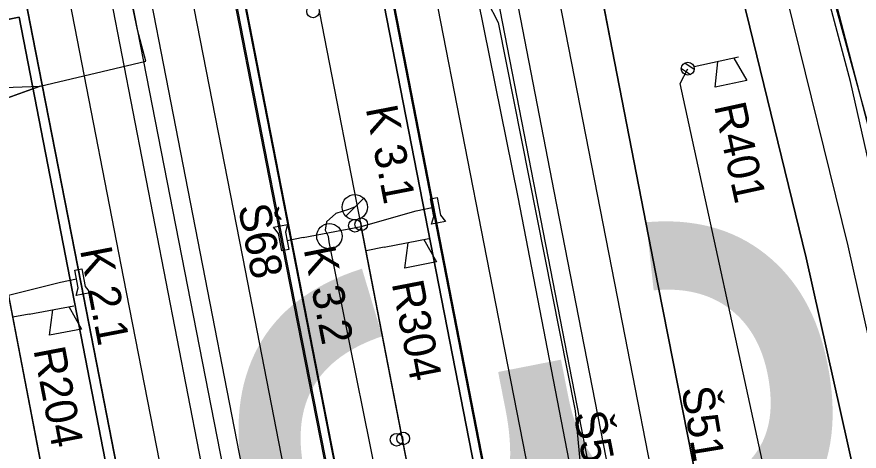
# Model space of a CAD drawing. Extents: x -545736 to -544888, y -1122892 to -1119128.
# Drawn here: x -545220.24 to -545187.07, y -1121730.07 to -1121712.96 of the extents above; entities that cross this region are included whole.
import ezdxf

# ---------------------------------------------------------------- set-up
doc = ezdxf.new("R2010")
doc.units = 0
for name, color, linetype in [('osvětlené plochy-hodnota-obrys', 7, 'Continuous'), ('Podbarveni_Nastupiste', 7, 'Continuous'), ('Podbarveni_Zastreseni_Pozemni', 7, 'Continuous'), ('Vrstva 1 - Koleje', 7, 'Continuous'), ('Vrstva 14_zastreseni a nastupiste', 7, 'Continuous'), ('Vrstva 16_plochy', 7, 'Continuous'), ('Vrstva 26', 7, 'Continuous'), ('Vrstva 28 - zabzar', 7, 'Continuous'), ('Vrstva 29 - sdelzar', 7, 'Continuous'), ('Vrstva 31', 7, 'Continuous'), ('Vrstva 33 - prvky sdelzar', 7, 'Continuous'), ('Vrstva 35', 7, 'Continuous'), ('Vrstva 4 - Teren - stezky - prechody - plochy', 7, 'Continuous'), ('Vrstva 43', 7, 'Continuous'), ('Vrstva 44', 7, 'Continuous')]:
    doc.layers.add(name, color=color, linetype=linetype)

msp = doc.modelspace()

# ---------------------------------------------------------------- linework, layer by layer
at = {"layer": 'Podbarveni_Nastupiste'}
for p, q in [((-545198.798, -1121703.988), (-545196.89, -1121713.766)), ((-545186.979, -1121732.216), (-545189.161, -1121722.457))]:
    msp.add_line(p, q, dxfattribs=at)
for points in [[(-545217.368, -1121682.822), (-545215.446, -1121692.657), (-545213.545, -1121702.425), (-545211.641, -1121712.196), (-545209.721, -1121722.039), (-545207.816, -1121731.8), (-545205.906, -1121741.605), (-545203.994, -1121751.399), (-545202.093, -1121761.155), (-545200.179, -1121770.948), (-545198.277, -1121780.734), (-545196.359, -1121790.595), (-545195.979, -1121792.554), (-545194.455, -1121800.349), (-545192.535, -1121810.197), (-545190.626, -1121819.979), (-545188.728, -1121829.75), (-545186.804, -1121839.582), (-545184.9, -1121849.369), (-545182.993, -1121859.16)], [(-545176.664, -1121859.989), (-545178.574, -1121850.184), (-545180.481, -1121840.388), (-545182.39, -1121830.601), (-545184.299, -1121820.832), (-545186.202, -1121811.019), (-545188.114, -1121801.21), (-545190.028, -1121791.416), (-545191.936, -1121781.597), (-545194.23, -1121769.859), (-545195.758, -1121762.016), (-545197.67, -1121752.211), (-545199.585, -1121742.389), (-545201.492, -1121732.62), (-545203.329, -1121723.177), (-545205.298, -1121713.047), (-545207.216, -1121703.229), (-545209.127, -1121693.444), (-545211.033, -1121683.652)], [(-545190.988, -1121860.587), (-545192.9, -1121850.796), (-545194.81, -1121840.993), (-545196.717, -1121831.222), (-545198.615, -1121821.463), (-545200.533, -1121811.621), (-545202.435, -1121801.875), (-545204.344, -1121792.082), (-545206.26, -1121782.236), (-545208.18, -1121772.428), (-545210.082, -1121762.638), (-545211.995, -1121752.846), (-545213.905, -1121743.053), (-545215.811, -1121733.263), (-545217.714, -1121723.49), (-545219.624, -1121713.707), (-545221.539, -1121703.888), (-545223.443, -1121694.09), (-545224.969, -1121686.265)], [(-545189.161, -1121722.457), (-545191.523, -1121712.775), (-545194.179, -1121702.847)], [(-545196.89, -1121713.766), (-545194.982, -1121723.565), (-545193.062, -1121733.349), (-545191.158, -1121743.114)]]:
    msp.add_lwpolyline(points, dxfattribs=at)
at = {"layer": 'Podbarveni_Zastreseni_Pozemni'}
msp.add_line((-545211.47, -1121711.286), (-545201.855, -1121760.601), dxfattribs=at)
for points in [[(-545158.353, -1121955.704), (-545167.91, -1121906.688), (-545177.482, -1121857.6), (-545187.03, -1121808.63), (-545196.619, -1121759.457), (-545206.211, -1121710.262)], [(-545220.155, -1121712.971), (-545222.786, -1121713.503), (-545225.423, -1121714.009)], [(-545172.502, -1121958.474), (-545182.02, -1121909.437), (-545191.561, -1121860.282), (-545201.087, -1121811.207), (-545210.593, -1121762.23), (-545220.155, -1121712.971)]]:
    msp.add_lwpolyline(points, dxfattribs=at)
at = {"layer": 'Vrstva 1 - Koleje'}
for points in [[(-545219.01, -1121683.169), (-545217.101, -1121692.961), (-545215.17, -1121702.86), (-545213.27, -1121712.617), (-545211.361, -1121722.411), (-545209.465, -1121732.134), (-545207.557, -1121741.929), (-545205.641, -1121751.761), (-545203.736, -1121761.535), (-545201.841, -1121771.262), (-545199.933, -1121781.054), (-545197.636, -1121792.838), (-545196.098, -1121800.727), (-545194.176, -1121810.583), (-545192.282, -1121820.3), (-545190.374, -1121830.083), (-545188.448, -1121839.971), (-545186.548, -1121849.715), (-545184.635, -1121859.52)], [(-545209.393, -1121683.199), (-545207.488, -1121692.987), (-545205.563, -1121702.847), (-545203.658, -1121712.62), (-545201.742, -1121722.443), (-545199.842, -1121732.176), (-545197.931, -1121741.977), (-545196.019, -1121751.798), (-545194.112, -1121761.581), (-545192.212, -1121771.322), (-545190.282, -1121781.238), (-545188.375, -1121791.011), (-545186.47, -1121800.793), (-545184.553, -1121810.635), (-545182.663, -1121820.345), (-545180.739, -1121830.214), (-545178.835, -1121839.985), (-545176.93, -1121849.755), (-545175.02, -1121859.552)], [(-545204.598, -1121683.045), (-545202.446, -1121694.084), (-545200.893, -1121702.036), (-545198.518, -1121714.179), (-545196.602, -1121723.995), (-545194.695, -1121733.769), (-545192.79, -1121743.532), (-545190.869, -1121753.385), (-545188.974, -1121763.101), (-545187.053, -1121772.965), (-545185.151, -1121782.729), (-545183.231, -1121792.594), (-545181.323, -1121802.379), (-545179.426, -1121812.108), (-545177.532, -1121821.821), (-545175.608, -1121831.705), (-545173.691, -1121841.53), (-545171.796, -1121851.251), (-545169.872, -1121861.126)], [(-545223.305, -1121685.999), (-545221.784, -1121693.786), (-545219.807, -1121703.933), (-545217.963, -1121713.399), (-545216.049, -1121723.207), (-545214.151, -1121732.945), (-545212.247, -1121742.719), (-545210.325, -1121752.584), (-545208.439, -1121762.262), (-545206.519, -1121772.114), (-545204.606, -1121781.929), (-545202.699, -1121791.711), (-545200.792, -1121801.491), (-545198.893, -1121811.238), (-545196.998, -1121820.96), (-545195.061, -1121830.898), (-545193.152, -1121840.702), (-545191.231, -1121850.558), (-545189.315, -1121860.384)], [(-545196.328, -1121689.408), (-545194.686, -1121694.87), (-545192.492, -1121702.549), (-545189.916, -1121712.225), (-545187.524, -1121721.986), (-545185.303, -1121731.906), (-545183.337, -1121741.604), (-545181.431, -1121751.413), (-545179.514, -1121761.238), (-545177.608, -1121771.007), (-545175.701, -1121780.793), (-545173.785, -1121790.62), (-545171.889, -1121800.35), (-545169.976, -1121810.166), (-545168.071, -1121819.938), (-545166.148, -1121829.808), (-545164.234, -1121839.613), (-545162.332, -1121849.377), (-545160.421, -1121859.17)]]:
    msp.add_lwpolyline(points, dxfattribs=at)
at = {"layer": 'Vrstva 14_zastreseni a nastupiste'}
for points in [[(-545217.421, -1121682.837), (-545215.499, -1121692.672), (-545213.598, -1121702.44), (-545211.694, -1121712.211), (-545209.774, -1121722.054), (-545207.869, -1121731.815), (-545205.959, -1121741.62), (-545204.047, -1121751.414), (-545202.146, -1121761.17), (-545200.232, -1121770.963), (-545198.33, -1121780.749), (-545196.412, -1121790.61), (-545196.032, -1121792.569), (-545194.508, -1121800.364), (-545192.588, -1121810.212), (-545190.679, -1121819.994), (-545188.781, -1121829.765), (-545186.857, -1121839.597), (-545184.953, -1121849.384), (-545183.046, -1121859.175)], [(-545217.368, -1121682.822), (-545215.446, -1121692.657), (-545213.545, -1121702.425), (-545211.641, -1121712.196), (-545209.721, -1121722.039), (-545207.816, -1121731.8), (-545205.906, -1121741.605), (-545203.994, -1121751.399), (-545202.093, -1121761.155), (-545200.179, -1121770.948), (-545198.277, -1121780.734), (-545196.359, -1121790.595), (-545195.979, -1121792.554), (-545194.455, -1121800.349), (-545192.535, -1121810.197), (-545190.626, -1121819.979), (-545188.728, -1121829.75), (-545186.804, -1121839.582), (-545184.9, -1121849.369), (-545182.993, -1121859.16)], [(-545176.664, -1121859.989), (-545178.574, -1121850.184), (-545180.481, -1121840.388), (-545182.39, -1121830.601), (-545184.299, -1121820.832), (-545186.202, -1121811.019), (-545188.114, -1121801.21), (-545190.028, -1121791.416), (-545191.936, -1121781.597), (-545194.23, -1121769.859), (-545195.758, -1121762.016), (-545197.67, -1121752.211), (-545199.585, -1121742.389), (-545201.492, -1121732.62), (-545203.329, -1121723.177), (-545205.298, -1121713.047), (-545207.216, -1121703.229), (-545209.127, -1121693.444), (-545211.033, -1121683.652)], [(-545176.62, -1121860.033), (-545178.53, -1121850.228), (-545180.437, -1121840.432), (-545182.346, -1121830.645), (-545184.255, -1121820.876), (-545186.158, -1121811.063), (-545188.07, -1121801.254), (-545189.984, -1121791.46), (-545191.892, -1121781.641), (-545194.186, -1121769.903), (-545195.714, -1121762.06), (-545197.626, -1121752.255), (-545199.541, -1121742.433), (-545201.448, -1121732.664), (-545203.285, -1121723.221), (-545205.254, -1121713.091), (-545207.172, -1121703.273), (-545209.083, -1121693.488), (-545210.989, -1121683.696)], [(-545190.988, -1121860.587), (-545192.9, -1121850.796), (-545194.81, -1121840.993), (-545196.717, -1121831.222), (-545198.615, -1121821.463), (-545200.533, -1121811.621), (-545202.435, -1121801.875), (-545204.344, -1121792.082), (-545206.26, -1121782.236), (-545208.18, -1121772.428), (-545210.082, -1121762.638), (-545211.995, -1121752.846), (-545213.905, -1121743.053), (-545215.811, -1121733.263), (-545217.714, -1121723.49), (-545219.624, -1121713.707), (-545221.539, -1121703.888), (-545223.443, -1121694.09), (-545224.969, -1121686.265)], [(-545190.971, -1121860.577), (-545192.883, -1121850.786), (-545194.793, -1121840.983), (-545196.7, -1121831.212), (-545198.598, -1121821.453), (-545200.516, -1121811.611), (-545202.418, -1121801.865), (-545204.327, -1121792.072), (-545206.243, -1121782.226), (-545208.163, -1121772.418), (-545210.065, -1121762.628), (-545211.978, -1121752.836), (-545213.888, -1121743.043), (-545215.794, -1121733.253), (-545217.697, -1121723.48), (-545219.607, -1121713.697), (-545221.522, -1121703.878), (-545223.426, -1121694.08), (-545224.952, -1121686.255)], [(-545189.242, -1121752.936), (-545191.158, -1121743.114), (-545193.062, -1121733.349), (-545194.982, -1121723.565), (-545196.89, -1121713.766), (-545198.798, -1121703.988), (-545200.703, -1121694.182), (-545196.861, -1121693.551), (-545196.294, -1121695.448), (-545194.179, -1121702.847), (-545191.523, -1121712.775), (-545189.161, -1121722.457), (-545186.979, -1121732.216), (-545185.006, -1121741.979), (-545183.088, -1121751.748)], [(-545189.242, -1121752.936), (-545191.158, -1121743.114), (-545193.062, -1121733.349), (-545194.982, -1121723.565), (-545196.89, -1121713.766), (-545198.798, -1121703.988), (-545200.703, -1121694.182), (-545196.861, -1121693.551), (-545196.294, -1121695.448), (-545194.179, -1121702.847), (-545191.523, -1121712.775), (-545189.161, -1121722.457), (-545186.979, -1121732.216), (-545185.006, -1121741.979), (-545183.088, -1121751.748)], [(-545206.211, -1121710.262), (-545196.619, -1121759.457), (-545187.03, -1121808.63), (-545177.482, -1121857.6), (-545167.91, -1121906.688), (-545158.353, -1121955.704)], [(-545158.353, -1121955.704), (-545167.959, -1121906.425), (-545177.532, -1121857.312), (-545187.064, -1121808.415), (-545196.682, -1121759.07), (-545206.197, -1121710.259)], [(-545211.47, -1121711.284), (-545201.855, -1121760.601), (-545192.303, -1121809.6), (-545182.738, -1121858.66), (-545173.147, -1121907.858), (-545163.62, -1121956.724), (-545163.626, -1121956.727), (-545173.205, -1121907.598), (-545182.779, -1121858.496), (-545192.361, -1121809.351), (-545201.935, -1121760.249), (-545211.481, -1121711.288)], [(-545220.155, -1121712.97), (-545210.593, -1121762.23), (-545201.087, -1121811.207), (-545191.561, -1121860.282), (-545182.02, -1121909.437), (-545172.502, -1121958.474)], [(-545172.493, -1121958.475), (-545182.084, -1121909.06), (-545191.627, -1121859.89), (-545201.169, -1121810.727), (-545210.679, -1121761.73), (-545220.143, -1121712.969)]]:
    msp.add_lwpolyline(points, dxfattribs=at)
msp.add_lwpolyline([(-545225.423, -1121714.009), (-545225.432, -1121714.011), (-545222.786, -1121713.503), (-545220.143, -1121712.969), (-545220.155, -1121712.97)], close=True, dxfattribs=at)
for centre in [(-545208.576, -1121712.744), (-545206.93, -1121721.188), (-545206.678, -1121721.133), (-545205.028, -1121729.575), (-545205.288, -1121729.626)]:
    msp.add_circle(centre, 0.25, dxfattribs=at)
at = {"layer": 'Vrstva 16_plochy'}
for points in [[(-545217.368, -1121682.822), (-545215.446, -1121692.657), (-545213.545, -1121702.425), (-545211.641, -1121712.196), (-545209.721, -1121722.039), (-545207.816, -1121731.8), (-545205.906, -1121741.605), (-545203.994, -1121751.399), (-545202.093, -1121761.155), (-545200.179, -1121770.948), (-545198.277, -1121780.734), (-545196.359, -1121790.595), (-545195.979, -1121792.554), (-545194.455, -1121800.349), (-545192.535, -1121810.197), (-545190.626, -1121819.979), (-545188.728, -1121829.75), (-545186.804, -1121839.582), (-545184.9, -1121849.369), (-545182.993, -1121859.16)], [(-545176.664, -1121859.989), (-545178.574, -1121850.184), (-545180.481, -1121840.388), (-545182.39, -1121830.601), (-545184.299, -1121820.832), (-545186.202, -1121811.019), (-545188.114, -1121801.21), (-545190.028, -1121791.416), (-545191.936, -1121781.597), (-545194.23, -1121769.859), (-545195.758, -1121762.016), (-545197.67, -1121752.211), (-545199.585, -1121742.389), (-545201.492, -1121732.62), (-545203.329, -1121723.177), (-545205.298, -1121713.047), (-545207.216, -1121703.229), (-545209.127, -1121693.444), (-545211.033, -1121683.652)], [(-545190.988, -1121860.587), (-545192.9, -1121850.796), (-545194.81, -1121840.993), (-545196.717, -1121831.222), (-545198.615, -1121821.463), (-545200.533, -1121811.621), (-545202.435, -1121801.875), (-545204.344, -1121792.082), (-545206.26, -1121782.236), (-545208.18, -1121772.428), (-545210.082, -1121762.638), (-545211.995, -1121752.846), (-545213.905, -1121743.053), (-545215.811, -1121733.263), (-545217.714, -1121723.49), (-545219.624, -1121713.707), (-545221.539, -1121703.888), (-545223.443, -1121694.09), (-545224.969, -1121686.265)], [(-545189.242, -1121752.936), (-545191.158, -1121743.114), (-545193.062, -1121733.349), (-545194.982, -1121723.565), (-545196.89, -1121713.766), (-545198.798, -1121703.988), (-545200.703, -1121694.182), (-545196.861, -1121693.551), (-545196.294, -1121695.448), (-545194.179, -1121702.847), (-545191.523, -1121712.775), (-545189.161, -1121722.457), (-545186.979, -1121732.216), (-545185.006, -1121741.979), (-545183.088, -1121751.748)]]:
    msp.add_lwpolyline(points, dxfattribs=at)
at = {"layer": 'Vrstva 26'}
for points in [[(-545175.347, -1121736.419), (-545175.635, -1121736.453), (-545176.212, -1121734.774), (-545181.811, -1121735.952), (-545182.224, -1121732.257), (-545186.143, -1121719.457), (-545191.089, -1121700.472)], [(-545203.192, -1121702.53), (-545203.229, -1121702.296), (-545203.64, -1121702.489), (-545202.416, -1121708.322), (-545201.721, -1121712.334), (-545201.289, -1121713.182), (-545198.256, -1121728.49), (-545197.89, -1121732.404), (-545197.312, -1121733.586), (-545196.305, -1121738.106), (-545182.383, -1121735.328), (-545181.811, -1121735.952)]]:
    msp.add_lwpolyline(points, dxfattribs=at)
at = {"layer": 'Vrstva 28 - zabzar'}
for points in [[(-545222.23, -1121715.29), (-545222.21, -1121715.31), (-545221.11, -1121715.76), (-545219.32, -1121715.69), (-545215.16, -1121714.7), (-545215.49, -1121713.47), (-545218.48, -1121699.21), (-545219.11, -1121698), (-545219.09, -1121695.58), (-545224.77, -1121666.91), (-545226.14, -1121661.07), (-545228.34, -1121648.56), (-545231.24, -1121632.53), (-545233.58, -1121619.99), (-545234.02, -1121617.79), (-545229.44, -1121616.68)], [(-545219.32, -1121715.69), (-545228.91, -1121719.14), (-545228.08, -1121722.43), (-545227.31, -1121725.69), (-545227.14, -1121727.21), (-545227.65, -1121727.69)]]:
    msp.add_lwpolyline(points, dxfattribs=at)
at = {"layer": 'Vrstva 29 - sdelzar'}
for p, q in [((-545205.78, -1121722.04), (-545206.49, -1121722.18)), ((-545219.76, -1121724.68), (-545220.4, -1121724.8))]:
    msp.add_line(p, q, dxfattribs=at)
for points in [[(-545161.23, -1121954.22), (-545161.32, -1121954.32), (-545161.96, -1121950.99), (-545166.14, -1121929.44), (-545169.48, -1121912.2), (-545172.98, -1121894.15), (-545175.25, -1121882.41), (-545176.61, -1121875.48), (-545179.9, -1121858.78), (-545183.24, -1121841.76), (-545186.55, -1121824.95), (-545189.52, -1121809.83), (-545189.53, -1121809.79), (-545193.1, -1121791.33), (-545195.35, -1121779.72), (-545196.68, -1121772.84), (-545200.02, -1121755.61), (-545203.25, -1121738.95), (-545206.49, -1121722.18), (-545208.31, -1121712.8), (-545208.32, -1121712.72)], [(-545175.14, -1121957.03), (-545175.16, -1121957.08), (-545175.8, -1121953.82), (-545180.1, -1121931.95), (-545183.87, -1121912.75), (-545187.07, -1121896.48), (-545189.31, -1121885.11), (-545190.22, -1121880.47), (-545193.48, -1121863.77), (-545196.83, -1121846.68), (-545200.14, -1121829.74), (-545203.5, -1121812.59), (-545203.57, -1121812.21), (-545207.18, -1121793.54), (-545209.33, -1121782.4), (-545210.67, -1121775.43), (-545213.88, -1121758.72), (-545214.01, -1121758.07), (-545217.14, -1121741.79), (-545220.4, -1121724.8), (-545222.23, -1121715.29), (-545222.21, -1121715.31)], [(-545208.97, -1121721.66), (-545206.68, -1121721.22), (-545204.52, -1121720.6)], [(-545196.88, -1121771.78), (-545196.89, -1121771.78), (-545206.68, -1121721.22)], [(-545222.98, -1121724.39), (-545220.57, -1121723.93), (-545218.52, -1121723.41)], [(-545220.57, -1121723.93), (-545210.83, -1121774.62), (-545210.95, -1121774.82)]]:
    msp.add_lwpolyline(points, dxfattribs=at)
at = {"layer": 'Vrstva 31'}
msp.add_lwpolyline([(-545182.27, -1121771.39), (-545183.53, -1121770.06), (-545186.87, -1121752.3), (-545190.6, -1121732.5), (-545190.35, -1121731.88), (-545190.67, -1121731.46), (-545194.12, -1121715.58), (-545193.82, -1121715)], dxfattribs=at)
at = {"layer": 'Vrstva 33 - prvky sdelzar'}
for p, q in [((-545191.825, -1121714.549), (-545193.573, -1121714.931)), ((-545192.747, -1121715.732), (-545192.638, -1121714.726)), ((-545192.012, -1121714.59), (-545191.496, -1121715.46)), ((-545194.075, -1121714.993), (-545193.708, -1121715.229)), ((-545193.941, -1121714.775), (-545193.566, -1121715.016)), ((-545191.496, -1121715.46), (-545192.747, -1121715.732)), ((-545204.52, -1121720.6), (-545203.892, -1121720.478)), ((-545208.97, -1121721.66), (-545209.598, -1121721.782)), ((-545205.78, -1121722.04), (-545204.021, -1121721.699)), ((-545218.52, -1121723.41), (-545217.892, -1121723.289)), ((-545219.76, -1121724.68), (-545218, -1121724.342))]:
    msp.add_line(p, q, dxfattribs=at)
for points in [[(-545203.958, -1121720.136), (-545203.686, -1121720.083)], [(-545203.825, -1121720.82), (-545203.958, -1121720.136)], [(-545203.686, -1121720.083), (-545203.553, -1121720.768)], [(-545203.907, -1121721.124), (-545203.825, -1121720.82)], [(-545203.358, -1121721.018), (-545203.907, -1121721.124)], [(-545203.553, -1121720.768), (-545203.358, -1121721.018)], [(-545210.132, -1121721.242), (-545209.583, -1121721.136)], [(-545209.937, -1121721.492), (-545210.132, -1121721.242)], [(-545209.583, -1121721.136), (-545209.665, -1121721.44)], [(-545209.804, -1121722.177), (-545209.937, -1121721.492)], [(-545209.665, -1121721.44), (-545209.532, -1121722.124)], [(-545204.209, -1121721.736), (-545203.713, -1121722.618), (-545204.969, -1121722.861), (-545204.838, -1121721.858)], [(-545209.532, -1121722.124), (-545209.804, -1121722.177)], [(-545217.957, -1121722.947), (-545217.685, -1121722.895)], [(-545217.826, -1121723.631), (-545217.957, -1121722.947)], [(-545217.685, -1121722.895), (-545217.553, -1121723.579)], [(-545217.908, -1121723.935), (-545217.826, -1121723.631)], [(-545217.553, -1121723.579), (-545217.359, -1121723.829)], [(-545217.359, -1121723.829), (-545217.908, -1121723.935)], [(-545218.189, -1121724.378), (-545217.693, -1121725.26), (-545218.95, -1121725.502), (-545218.817, -1121724.499)]]:
    msp.add_lwpolyline(points, dxfattribs=at)
msp.add_circle((-545193.82, -1121715), 0.256, dxfattribs=at)
at = {"layer": 'Vrstva 35'}
for p, q in [((-545219.32, -1121715.69), (-545215.16, -1121714.7)), ((-545228.91, -1121719.14), (-545219.32, -1121715.69))]:
    msp.add_line(p, q, dxfattribs=at)
at = {"layer": 'Vrstva 4 - Teren - stezky - prechody - plochy'}
for points in [[(-545157.45, -1122022.175), (-545154.783, -1122021.634), (-545154.868, -1122020.873), (-545158.409, -1122002.766), (-545161.985, -1121984.181), (-545167.947, -1121953.502), (-545173.012, -1121927.482), (-545183.259, -1121874.859), (-545192.216, -1121829.241), (-545202.384, -1121776.657), (-545211.092, -1121732.141), (-545220.696, -1121682.724), (-545230.205, -1121633.983), (-545237.607, -1121595.717), (-545239.248, -1121596.014)], [(-545157.45, -1122022.175), (-545157.217, -1122021.677), (-545160.795, -1122002.888), (-545164.002, -1121984.847), (-545169.404, -1121955.723), (-545174.573, -1121927.833), (-545184.757, -1121874.943), (-545193.65, -1121829.68), (-545203.839, -1121777.07), (-545212.63, -1121732.332), (-545221.738, -1121685.421), (-545231.797, -1121634.381), (-545239.248, -1121596.014)], [(-545217.421, -1121682.837), (-545215.499, -1121692.672), (-545213.598, -1121702.44), (-545211.694, -1121712.211), (-545209.774, -1121722.054), (-545207.869, -1121731.815), (-545205.959, -1121741.62), (-545204.047, -1121751.414), (-545202.146, -1121761.17), (-545200.232, -1121770.963), (-545198.33, -1121780.749), (-545196.412, -1121790.61), (-545196.032, -1121792.569), (-545194.508, -1121800.364), (-545192.588, -1121810.212), (-545190.679, -1121819.994), (-545188.781, -1121829.765), (-545186.857, -1121839.597), (-545184.953, -1121849.384), (-545183.046, -1121859.175)], [(-545176.62, -1121860.033), (-545178.53, -1121850.228), (-545180.437, -1121840.432), (-545182.346, -1121830.645), (-545184.255, -1121820.876), (-545186.158, -1121811.063), (-545188.07, -1121801.254), (-545189.984, -1121791.46), (-545191.892, -1121781.641), (-545194.186, -1121769.903), (-545195.714, -1121762.06), (-545197.626, -1121752.255), (-545199.541, -1121742.433), (-545201.448, -1121732.664), (-545203.285, -1121723.221), (-545205.254, -1121713.091), (-545207.172, -1121703.273), (-545209.083, -1121693.488), (-545210.989, -1121683.696)], [(-545190.971, -1121860.577), (-545192.883, -1121850.786), (-545194.793, -1121840.983), (-545196.7, -1121831.212), (-545198.598, -1121821.453), (-545200.516, -1121811.611), (-545202.418, -1121801.865), (-545204.327, -1121792.072), (-545206.243, -1121782.226), (-545208.163, -1121772.418), (-545210.065, -1121762.628), (-545211.978, -1121752.836), (-545213.888, -1121743.043), (-545215.794, -1121733.253), (-545217.697, -1121723.48), (-545219.607, -1121713.697), (-545221.522, -1121703.878), (-545223.426, -1121694.08), (-545224.952, -1121686.255)], [(-545183.088, -1121751.748), (-545185.006, -1121741.979), (-545186.979, -1121732.216), (-545189.161, -1121722.457), (-545191.523, -1121712.775), (-545194.179, -1121702.847), (-545196.294, -1121695.448), (-545196.861, -1121693.551), (-545196.981, -1121693.185), (-545198.002, -1121693.324), (-545198.246, -1121691.849), (-545199.971, -1121692.109), (-545199.786, -1121693.603), (-545200.766, -1121693.77), (-545200.703, -1121694.182), (-545198.798, -1121703.988), (-545196.89, -1121713.766), (-545194.982, -1121723.565), (-545193.062, -1121733.349), (-545191.158, -1121743.114), (-545189.242, -1121752.936)], [(-545141.923, -1121943.776), (-545142.097, -1121942.982), (-545141.665, -1121942.659), (-545141.923, -1121941.346), (-545142.767, -1121941.354), (-545151.586, -1121896.379), (-545158.808, -1121859.367), (-545165.97, -1121822.744), (-545172.05, -1121791.327), (-545183.361, -1121733.476), (-545187.416, -1121715.505), (-545191.632, -1121699.681), (-545191.805, -1121699.137)], [(-545146.11, -1122004.734), (-545145.37, -1122004.712), (-545146.573, -1121994.03), (-545148.01, -1121983.54), (-545148.508, -1121980.262), (-545148.842, -1121978.248), (-545150.866, -1121967.009), (-545156.33, -1121939.097), (-545168.64, -1121875.718), (-545175.381, -1121841.399), (-545180.031, -1121817.339), (-545184.955, -1121792.055), (-545193.253, -1121749.702), (-545199.085, -1121719.832), (-545202.547, -1121701.925)], [(-545146.11, -1122004.734), (-545147.669, -1121994.146), (-545149.368, -1121983.787), (-545152.408, -1121967.248), (-545157.762, -1121939.32), (-545170.037, -1121876.045), (-545176.72, -1121842.206), (-545181.396, -1121818.39), (-545186.868, -1121790.341), (-545194.851, -1121749.267), (-545200.506, -1121720.067), (-545204.102, -1121702.263)]]:
    msp.add_lwpolyline(points, dxfattribs=at)
at = {"layer": 'Vrstva 43'}
msp.add_line((-545207.288, -1121720.811), (-545206.583, -1121720.107), dxfattribs=at)
for centre, radius in [((-545206.935, -1121720.46), 0.498), ((-545207.932, -1121721.604), 0.5)]:
    msp.add_circle(centre, radius, dxfattribs=at)
at = {"layer": 'Vrstva 44'}
for points in [[(-545206.107, -1121653.28), (-545195.07, -1121685.376), (-545195.061, -1121685.517), (-545194.992, -1121685.612), (-545194.193, -1121688.229), (-545191.066, -1121700.374), (-545190.181, -1121705.285), (-545188.159, -1121711.939), (-545183.274, -1121729.753), (-545183.103, -1121729.934)], [(-545225.704, -1121660.962), (-545218.502, -1121698.049), (-545211.321, -1121734.873), (-545211.203, -1121735.259)], [(-545202.821, -1121704.433), (-545197.443, -1121732.122), (-545197.31, -1121732.52)], [(-545206.936, -1121720.459), (-545206.923, -1121720.439), (-545207.184, -1121720.545), (-545207.676, -1121720.713), (-545208.051, -1121721.031), (-545208.104, -1121721.361), (-545207.986, -1121721.605), (-545207.955, -1121721.831), (-545205.523, -1121733.859), (-545205.485, -1121734.161)]]:
    msp.add_lwpolyline(points, dxfattribs=at)

# ---------------------------------------------------------------- texts
at = {"layer": 'osvětlené plochy-hodnota-obrys'}
msp.add_text('30', height=22.7812, rotation=281.0956, dxfattribs=at).set_placement((-545212.618, -1121722.87))
at = {"layer": 'Vrstva 33 - prvky sdelzar'}
for s, rotation, p in [('R401', 282.2573, (-545192.791, -1121716.464)), ('K 3.1', 280.9585, (-545206.509, -1121716.562)), ('K 2.1', 280.8808, (-545217.757, -1121722.138)), ('K 3.2', 281.0303, (-545208.951, -1121722.109)), ('R304', 280.9585, (-545205.485, -1121723.457)), ('R204', 280.8808, (-545219.592, -1121726.076))]:
    msp.add_text(s, height=1.25, rotation=rotation, dxfattribs=at).set_placement(p)
at = {"layer": 'Vrstva 43'}
for s, rotation, p in [('Š68', 281.0281, (-545211.537, -1121720.44)), ('Š51', 279.4328, (-545194.076, -1121727.613)), ('Š52', 280.9916, (-545198.322, -1121728.601))]:
    msp.add_text(s, height=1.25, rotation=rotation, dxfattribs=at).set_placement(p)

doc.saveas('drawing.dxf')
